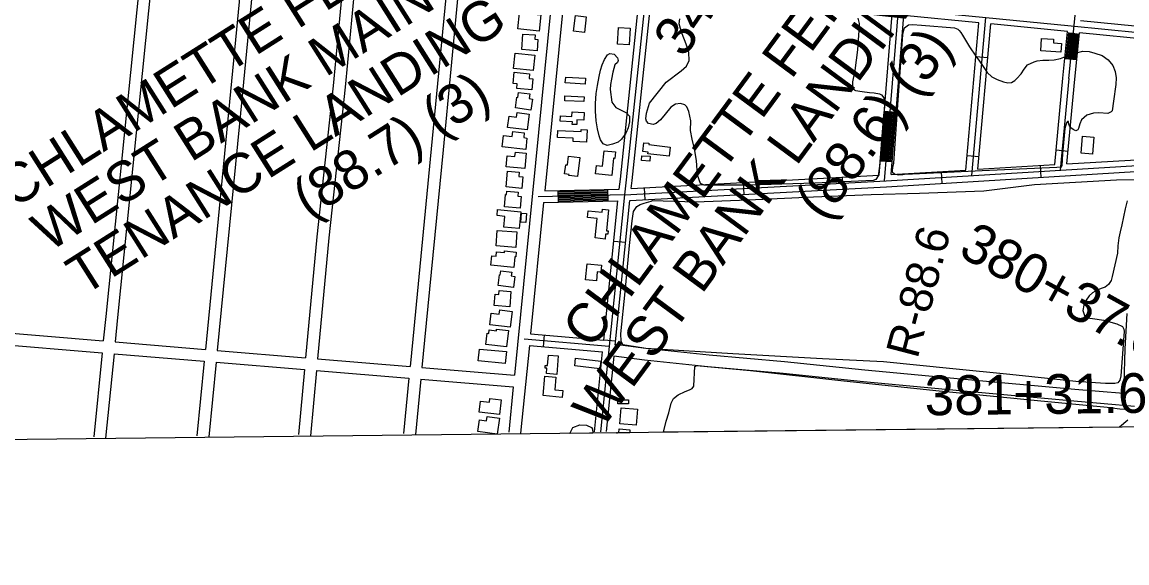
# Model space of a CAD drawing. Extents: x 3677843 to 3715951, y 511991 to 537744.
# Drawn here: x 3709144 to 3711929, y 517405 to 518769 of the extents above; entities that cross this region are included whole.
import ezdxf

# ---------------------------------------------------------------- set-up
doc = ezdxf.new("R2010")
doc.units = 0
for name, color, linetype in [('V-BLDG-OTLN', 7, 'Continuous'), ('V-CHAN-NAID', 7, 'Continuous'), ('V-GRID-FRAM', 7, 'Continuous'), ('V-RIVR-RANG-IDEN', 7, 'Continuous'), ('V-ROAD-CNTR', 7, 'Continuous'), ('V-SITE-VEGE', 7, 'Continuous'), ('V-SURV-IDEN', 7, 'Continuous')]:
    doc.layers.add(name, color=color, linetype=linetype)

msp = doc.modelspace()

# ---------------------------------------------------------------- linework, layer by layer
at = {"layer": 'V-BLDG-OTLN'}
for p, q in [((3710648.2, 517733.3), (3710649.2, 517743.7)), ((3710649.2, 517743.7), (3710676.3, 517741.2)), ((3710676.3, 517741.2), (3710675.6, 517733.6)), ((3710642.4, 517733.5), (3710644.8, 517733.3)), ((3710642.4, 517733.3), (3710642.4, 517733.5)), ((3710644.8, 517733.3), (3710642.4, 517733.3)), ((3710675.6, 517733.6), (3710648.2, 517733.3))]:
    msp.add_line(p, q, dxfattribs=at)
for points in [[(3710447.6, 518746.4), (3710393.6, 518751.8), (3710397.7, 518792.3), (3710451.6, 518786.9)], [(3710534.3, 518746), (3710538.6, 518785.2), (3710565.9, 518782.2), (3710561.6, 518743)], [(3710644.7, 518713.4), (3710647, 518755.4), (3710676.6, 518753.8), (3710674.3, 518711.8)], [(3710403.3, 518699.5), (3710406, 518738.8), (3710437.3, 518736.6), (3710436.5, 518725.6), (3710444.3, 518725.1), (3710442.3, 518696.8)], [(3711713.5, 518727.5), (3711743.9, 518725.6), (3711743.3, 518716.6), (3711763.5, 518715.4), (3711762.1, 518693.5), (3711711.5, 518696.7)], [(3710432.3, 518647.2), (3710382.8, 518652.3), (3710386.7, 518690.9), (3710436.3, 518685.9)], [(3710431.2, 518625.8), (3710428.5, 518598), (3710390.7, 518601.7), (3710391.8, 518613), (3710381.7, 518613.9), (3710384.5, 518642.4), (3710423.3, 518638.6), (3710422.1, 518626.7)], [(3710563.1, 518612.4), (3710513.3, 518615.5), (3710514.2, 518630.4), (3710564, 518627.3)], [(3710426.6, 518547.3), (3710387.8, 518552.7), (3710391.5, 518579.4), (3710393.5, 518579.2), (3710395.2, 518591.7), (3710423.6, 518587.7), (3710422, 518576.1), (3710430.5, 518574.9)], [(3710560.1, 518568.9), (3710511.8, 518570.8), (3710512.3, 518582.7), (3710560.5, 518580.9)], [(3710422.3, 518537), (3710417.2, 518496.9), (3710367.8, 518503.1), (3710371.4, 518531.7), (3710390.4, 518529.3), (3710391.8, 518540.8)], [(3710501.2, 518532.4), (3710530.1, 518530.9), (3710530.7, 518543), (3710560.8, 518541.4), (3710559.8, 518521.4), (3710542.7, 518522.3), (3710542.1, 518510.5), (3710530.9, 518511.1), (3710531.2, 518517.8), (3710500.6, 518519.4)], [(3710413.4, 518447.7), (3710354.3, 518454.3), (3710357.5, 518483.3), (3710379.5, 518480.8), (3710380.9, 518492.8), (3710409.9, 518489.6), (3710408.5, 518477.6), (3710416.6, 518476.6)], [(3710494.2, 518495.6), (3710553.1, 518493), (3710553.4, 518498), (3710568, 518497.4), (3710566.6, 518466.5), (3710532.7, 518468.1), (3710533.1, 518476.7), (3710493.5, 518478.4)], [(3710721.7, 518440.8), (3710708.3, 518442.4), (3710710.8, 518464.8), (3710724, 518463.3), (3710723.7, 518460.2), (3710777.9, 518453.9), (3710775.2, 518430.7), (3710721.3, 518437)], [(3711813.3, 518438.2), (3711816.6, 518481.2), (3711845.6, 518478.9), (3711842.3, 518435.9)], [(3710411.1, 518400.1), (3710363.9, 518404.4), (3710366.4, 518432), (3710386.4, 518430.2), (3710387.4, 518441), (3710414.6, 518438.6)], [(3710635.1, 518425.6), (3710630.9, 518382.5), (3710589.7, 518386.5), (3710591.8, 518407.3), (3710607.2, 518405.8), (3710611, 518444.5), (3710639.9, 518441.6), (3710638.3, 518425.3)], [(3710549.7, 518427.7), (3710543.9, 518379.9), (3710522.4, 518382.5), (3710522.7, 518384.6), (3710511.5, 518386), (3710514.3, 518409.3), (3710518.9, 518408.7), (3710521.7, 518431.2)], [(3710726.1, 518418.7), (3710705.5, 518420.2), (3710706.4, 518432.1), (3710727, 518430.6)], [(3710364, 518353.2), (3710367.5, 518393.3), (3710397, 518390.7), (3710396.1, 518380), (3710406, 518379.1), (3710403.4, 518349.8)], [(3710399.1, 518299.8), (3710359.8, 518303.3), (3710362.6, 518334.3), (3710364.8, 518334.1), (3710365.6, 518342.4), (3710394.7, 518339.8), (3710393.9, 518330), (3710401.7, 518329.4)], [(3710358.3, 518252.1), (3710361.1, 518279.1), (3710341.3, 518281.1), (3710342.8, 518296.4), (3710401.2, 518290.6), (3710397, 518248.2)], [(3710588.2, 518224.6), (3710593.6, 518273.6), (3710569, 518276.4), (3710570.9, 518293.2), (3710606.1, 518289.3), (3710607, 518296.9), (3710622.5, 518295.2), (3710616.7, 518242.8), (3710621.5, 518242.3), (3710620.6, 518233.9), (3710614.9, 518234.5), (3710613.5, 518221.8)], [(3710415.8, 518286.7), (3710414.2, 518263.7), (3710401.1, 518264.6), (3710402.7, 518287.6)], [(3710391.3, 518239.9), (3710388.6, 518201), (3710339.2, 518204.4), (3710341.8, 518243.3)], [(3710360.1, 518191.8), (3710389.8, 518188.7), (3710388.6, 518176.8), (3710386.1, 518177.1), (3710383.3, 518149.8), (3710326, 518155.8), (3710328.5, 518180), (3710338.9, 518178.9), (3710340.1, 518190.1), (3710359.7, 518188.1)], [(3710564.3, 518119.4), (3710568.2, 518159.3), (3710604.1, 518155.8), (3710602.5, 518138.7), (3710593.7, 518139.6), (3710591.5, 518116.7)], [(3710382.9, 518099.9), (3710344, 518104.6), (3710347.3, 518131.6), (3710349.4, 518131.4), (3710350.7, 518141.9), (3710378.3, 518138.6), (3710377.1, 518128.9), (3710386.2, 518127.8)], [(3710376.2, 518089.6), (3710373.1, 518051.1), (3710333.8, 518054.2), (3710336.1, 518082.6), (3710345.8, 518081.8), (3710346.7, 518091.9)], [(3710379.1, 518039.6), (3710374, 517999.6), (3710323.1, 518006), (3710326.8, 518035), (3710346.6, 518032.5), (3710348, 518043.5)], [(3710370.1, 517991.2), (3710365.4, 517950.4), (3710313.4, 517956.3), (3710316.6, 517984.4), (3710320.5, 517984), (3710321.5, 517992.9), (3710339.8, 517990.8), (3710340.2, 517994.6)], [(3710361.9, 517907.9), (3710293.7, 517914.5), (3710296.6, 517944.5), (3710364.8, 517938)], [(3710495.6, 517927.4), (3710491.7, 517880.4), (3710465.9, 517882.5), (3710467, 517896.2), (3710462.3, 517896.5), (3710462.9, 517903.4), (3710468.4, 517903), (3710470.6, 517929.5)], [(3710539.1, 517921.2), (3710602.4, 517913.9), (3710600.2, 517894.9), (3710536.9, 517902.4)], [(3710505.7, 517822.7), (3710457.1, 517827.3), (3710461.7, 517876.2), (3710489.8, 517873.5), (3710486.8, 517842), (3710507.4, 517840.1)], [(3710347.8, 517779.9), (3710296.4, 517785.7), (3710299.5, 517813.2), (3710321.9, 517810.6), (3710323, 517819.7), (3710352, 517816.4)], [(3710672.6, 517806.1), (3710645.3, 517806), (3710645.3, 517816.7), (3710672.6, 517816.7)], [(3710695.6, 517793.1), (3710692.1, 517752.4), (3710650.5, 517755.9), (3710653.9, 517796.6)], [(3710314.6, 517763.6), (3710316.2, 517774.7), (3710347.3, 517770.3), (3710341.7, 517730), (3710292.5, 517736.9), (3710296.6, 517766.1)]]:
    msp.add_lwpolyline(points, close=True, dxfattribs=at)
at = {"layer": 'V-GRID-FRAM'}
msp.add_lwpolyline([(3681899.6, 535587.1), (3713561.2, 535950.9), (3713778.1, 517769.3), (3682100.6, 517405.3), (3681899.6, 535587.1)], dxfattribs=at)
at = {"layer": 'V-ROAD-CNTR'}
for p, q in [((3711548.3, 518682), (3711578.2, 518679.3)), ((3711772.4, 518677.6), (3711802.3, 518674.6)), ((3711317, 518544.1), (3711346.9, 518541.7)), ((3711750.4, 518446.6), (3711780.3, 518443.8)), ((3711306.9, 518419.5), (3711336.8, 518417.1)), ((3711526.2, 518432.9), (3711556.1, 518430.3)), ((3711710.1, 518407.4), (3711711.9, 518377.4)), ((3711460.5, 518392.2), (3711462.3, 518362.3)), ((3710711.8, 518351), (3710713.4, 518321)), ((3710961.4, 518364.4), (3710963, 518334.5)), ((3711211, 518377.8), (3711212.6, 518347.9)), ((3710494.5, 518344.6), (3710495.2, 518314.6)), ((3710619.5, 518347.4), (3710620.2, 518317.4)), ((3710635.7, 518216.9), (3710665.5, 518213.9)), ((3710460.3, 517980.2), (3710457.8, 517950.3)), ((3710610.3, 517968.2), (3710640.1, 517965.2))]:
    msp.add_line(p, q, dxfattribs=at)
for points in [[(3709591, 520166.5), (3709579.2, 520155.1), (3709569.3, 520146.5), (3709564.1, 520124.2), (3709550.8, 519988.8), (3709519.5, 519685.2), (3709464.3, 519108.4), (3709355, 518026.7), (3709348.9, 517965.1)], [(3709611.8, 520144.8), (3709599.4, 520133), (3709596.3, 520130.3), (3709593.7, 520119.3), (3709580.7, 519985.8), (3709549.4, 519682.2), (3709494.2, 519105.5), (3709384.9, 518023.7), (3709378.8, 517962.6)], [(3709815.9, 519913.7), (3709805.8, 519901.7), (3709798.6, 519881.8), (3709792.1, 519807.5), (3709778.3, 519680.9), (3709758.6, 519517.4), (3709711.5, 519029.5), (3709661.9, 518516), (3709606.1, 517943.7)], [(3709838.8, 519894.4), (3709832.2, 519886.5), (3709828.1, 519875.3), (3709822, 519804.6), (3709808.1, 519677.4), (3709788.4, 519514.1), (3709741.4, 519026.6), (3709691.8, 518513.1), (3709636, 517941.2)], [(3710049.7, 519807), (3710043.6, 519774.6), (3710040, 519732.6), (3710010.3, 519431.1), (3709969.6, 519044.2), (3709928.4, 518608.3), (3709887.2, 518227.9), (3709858.9, 517922.7)], [(3710079.1, 519801.5), (3710073.3, 519770.5), (3710069.9, 519729.9), (3710040.2, 519428.1), (3709999.5, 519041.2), (3709958.3, 518605.3), (3709917.1, 518224.9), (3709888.8, 517920.2)], [(3710559.6, 519605.2), (3710526.5, 519306.5), (3710476.3, 518796.3), (3710385.1, 517878.9)], [(3710780.7, 519514.9), (3710749.4, 519207.7), (3710718.5, 518864.2), (3710667, 518371.2), (3710662.6, 518333.3), (3710444.9, 518328.5)], [(3710255.7, 519247.3), (3710241, 519114.9), (3710214.3, 518857.6), (3710175.4, 518449.8), (3710128.7, 517969.6), (3710122.1, 517900.8)], [(3710285.6, 519244), (3710270.9, 519111.7), (3710244.1, 518854.6), (3710205.3, 518446.9), (3710158.6, 517966.7), (3710152, 517898.3)], [(3711317.8, 518368.5), (3711353.6, 518810.1), (3711405.2, 519248.8)], [(3711782.5, 518626.4), (3711825.6, 519062.9)], [(3710500.7, 518890.8), (3710885.2, 518848.7), (3711788, 518759.3), (3712212.4, 518717.4), (3712245.5, 518714), (3712250.1, 518713.7)], [(3710514.1, 518874.3), (3710506.1, 518793.4), (3710461.5, 518343.9)], [(3710461.5, 518343.9), (3710649.2, 518348), (3710652.1, 518372.9), (3710702.3, 518853.7)], [(3710679.6, 518349.3), (3710681.9, 518369.6), (3710732.1, 518850.4)], [(3711303.9, 518382.8), (3711336.9, 518788.9)], [(3711334.2, 518384.6), (3711366.7, 518786)], [(3711555.9, 518767.2), (3711366.7, 518786)], [(3711572.1, 518780.8), (3711536.7, 518381.8)], [(3711999.5, 518753.5), (3711811.9, 518772)], [(3710662.6, 518333.3), (3711322.3, 518368.8), (3712215.5, 518423), (3712444.3, 518435.9), (3712472.8, 518751.6)], [(3711522.9, 518396), (3711555.9, 518767.2)], [(3711553.2, 518397.8), (3711585.7, 518764.3)], [(3711779.1, 518745.1), (3711585.7, 518764.3)], [(3711767.5, 518627.8), (3711779.1, 518745.1)], [(3711775.4, 518677.3), (3711781.9, 518742.6)], [(3711778.4, 518677), (3711784.9, 518742.2)], [(3711781.4, 518676.7), (3711787.8, 518741.9)], [(3711784.4, 518676.4), (3711790.8, 518741.5)], [(3711787.4, 518676.1), (3711793.8, 518741.1)], [(3711790.4, 518675.8), (3711796.8, 518740.8)], [(3711793.3, 518675.5), (3711799.8, 518740.4)], [(3711796.3, 518675.2), (3711802.7, 518740.1)], [(3711797.4, 518624.9), (3711809, 518742.2)], [(3711996.6, 518723.6), (3711809, 518742.2)], [(3711799.3, 518674.9), (3711805.7, 518739.7)], [(3711746.9, 518409.6), (3711767.5, 518627.8)], [(3711782.5, 518626.4), (3711760.6, 518395.4)], [(3711777.2, 518411.4), (3711797.4, 518624.9)], [(3711309.9, 518419.3), (3711320, 518543.9)], [(3711312.9, 518419.1), (3711323, 518543.7)], [(3711315.9, 518418.8), (3711326, 518543.4)], [(3711318.9, 518418.6), (3711329, 518543.2)], [(3711321.9, 518418.3), (3711332, 518542.9)], [(3711324.9, 518418.1), (3711335, 518542.7)], [(3711327.8, 518417.9), (3711337.9, 518542.4)], [(3711330.8, 518417.6), (3711340.9, 518542.2)], [(3711333.8, 518417.4), (3711343.9, 518542)], [(3711553.2, 518397.8), (3711746.9, 518409.6)], [(3711777.2, 518411.4), (3711967, 518422.9)], [(3710676.3, 518319), (3711323.1, 518353.8), (3711964.1, 518392.7)], [(3710679.6, 518349.3), (3711303.9, 518382.8)], [(3711334.2, 518384.6), (3711522.9, 518396)], [(3710494.6, 518341.6), (3710619.6, 518344.4)], [(3710494.7, 518338.6), (3710619.6, 518341.4)], [(3710494.7, 518335.6), (3710619.7, 518338.4)], [(3710494.8, 518332.6), (3710619.8, 518335.4)], [(3710494.9, 518329.6), (3710619.8, 518332.4)], [(3710494.9, 518326.6), (3710619.9, 518329.4)], [(3710495, 518323.6), (3710620, 518326.4)], [(3710495.1, 518320.6), (3710620, 518323.4)], [(3710662.6, 518333.3), (3710601.6, 517736.1)], [(3710458.5, 518313.8), (3710425.7, 517983.2)], [(3710458.5, 518313.8), (3710646, 518317.9)], [(3710495.1, 518317.6), (3710620.1, 518320.4)], [(3710610.2, 517967.3), (3710646, 518317.9)], [(3710639, 517954.6), (3710676.3, 518319)], [(3711928.6, 518033.9), (3711923.1, 517944.9), (3711921, 517856), (3711919.8, 517832.5)], [(3709057.2, 517989.4), (3709348.9, 517965.1)], [(3709378.8, 517962.6), (3709606.1, 517943.7)], [(3710623.6, 517951), (3710409.2, 517969.5)], [(3710425.7, 517983.2), (3710610.2, 517967.3)], [(3709063.6, 517958.8), (3709346, 517935.3)], [(3709346, 517935.3), (3709324.9, 517723.1)], [(3709375.9, 517932.8), (3709354.7, 517720.1)], [(3709375.9, 517932.8), (3709603.2, 517913.9)], [(3709636, 517941.2), (3709858.9, 517922.7)], [(3710422.7, 517953.3), (3710400.7, 517732.1)], [(3710422.7, 517953.3), (3710607.1, 517937.4)], [(3710586.5, 517735.9), (3710607.1, 517937.4)], [(3711919.8, 517832.5), (3711797.3, 517842.8), (3711510.1, 517868.9), (3711268.1, 517891.5), (3711065.3, 517912.4), (3710875.6, 517929.2), (3710716.5, 517946), (3710639.7, 517956.3)], [(3709603.2, 517913.9), (3709584.9, 517726)], [(3709633.1, 517911.4), (3709614.8, 517723.1)], [(3709633.1, 517911.4), (3709856.1, 517892.8)], [(3709888.8, 517920.2), (3710122.1, 517900.8)], [(3710616.7, 517736.3), (3710636.1, 517926.5)], [(3711948.2, 517800), (3711794.7, 517812.9), (3711507.4, 517839), (3711265.2, 517861.6), (3711062.4, 517882.5), (3710872.7, 517899.3), (3710712.9, 517916.2), (3710635.7, 517926.6)], [(3709856.1, 517892.8), (3709840.9, 517728.9)], [(3709886, 517890.3), (3709870.8, 517726.1)], [(3709886, 517890.3), (3710119.2, 517870.9)], [(3710152, 517898.3), (3710385.1, 517878.9)], [(3710119.2, 517870.9), (3710105.8, 517732)], [(3710149.1, 517868.4), (3710135.7, 517729.1)], [(3710149.1, 517868.4), (3710382.2, 517849)], [(3710382.2, 517849), (3710370.9, 517735.1)]]:
    msp.add_lwpolyline(points, dxfattribs=at)
at = {"layer": 'V-SITE-VEGE'}
for p, q in [((3710837.2, 517851.8), (3710839.5, 517900.6)), ((3710839.5, 517900.6), (3710843.6, 517903)), ((3710843.6, 517903), (3710979.8, 517890.2)), ((3710979.8, 517890.2), (3711215.4, 517864)), ((3710833.1, 517845.3), (3710837.2, 517851.2)), ((3710837.2, 517851.2), (3710837.2, 517851.8)), ((3711215.4, 517864), (3711455.7, 517839.6)), ((3710786.1, 517820.2), (3710798, 517829.1)), ((3710798, 517829.1), (3710815.2, 517837.5)), ((3710815.2, 517837.5), (3710826.5, 517841.7)), ((3710826.5, 517841.7), (3710833.1, 517845.3)), ((3711455.7, 517839.6), (3711703.7, 517815.2)), ((3710774.3, 517783.9), (3710780.2, 517808.3)), ((3710780.2, 517808.3), (3710786.1, 517820.2)), ((3711703.7, 517815.2), (3711879.2, 517797.8)), ((3711879.2, 517797.8), (3711910.7, 517793.7)), ((3711910.7, 517793.7), (3711923.2, 517792.6)), ((3710767.8, 517763), (3710774.3, 517783.9)), ((3711923.2, 517792.6), (3711932.1, 517789.6)), ((3710524.8, 517731.9), (3710532.4, 517746.4)), ((3710532.4, 517746.4), (3710549.6, 517753.6)), ((3710549.6, 517753.6), (3710566.9, 517752.5)), ((3710566.9, 517752.5), (3710579.4, 517746.5)), ((3710579.4, 517746.5), (3710581.8, 517742.4)), ((3710581.8, 517742.4), (3710582.5, 517732.6)), ((3710760.7, 517734.6), (3710767.8, 517763)), ((3711910.4, 517747.8), (3710760.7, 517734.6)), ((3711931, 517765.2), (3711910.4, 517747.8)), ((3710582.5, 517732.6), (3710524.8, 517731.9))]:
    msp.add_line(p, q, dxfattribs=at)
for points in [[(3711250.6, 518778.6), (3711253.6, 518765.5), (3711253.1, 518747.6), (3711249.6, 518698.9), (3711242.6, 518647.1), (3711236.7, 518618), (3711236.7, 518609.6), (3711237.3, 518603.7), (3711241.5, 518598.4), (3711244.5, 518596.6), (3711261.1, 518593.6), (3711279.6, 518591.3), (3711291.5, 518590.7), (3711305.2, 518588.4), (3711310.5, 518585.4), (3711315.9, 518577.7), (3711318.9, 518561.1), (3711315.4, 518534.3), (3711305, 518405.8), (3711301.5, 518381.4), (3711295.6, 518371.9), (3711289, 518369.5), (3711142.2, 518362.6), (3710976.3, 518357.5), (3710863.3, 518357.8), (3710854.4, 518361.9), (3710846.6, 518383.3), (3710844.1, 518420.2), (3710838.7, 518449.3), (3710832.7, 518473.7), (3710829.1, 518495.7), (3710829.6, 518520.1), (3710824.2, 518543.2), (3710819.4, 518555.1), (3710814.6, 518560.5), (3710803.9, 518564), (3710790.8, 518562.2), (3710779.6, 518554.4), (3710765.3, 518537.2), (3710752.9, 518522.3), (3710742.2, 518513.3), (3710734.5, 518510.9), (3710723.2, 518513.3), (3710717.8, 518519.2), (3710716, 518525.1), (3710717.8, 518539.4), (3710725.4, 518564.4), (3710767.5, 518617.4), (3710804.9, 518646.1), (3710818.6, 518658), (3710825.1, 518672.3), (3710825, 518691.9), (3710817.8, 518713.3), (3710807.7, 518739.4), (3710803.5, 518752.5), (3710800.5, 518765), (3710801.6, 518777.5)], [(3711929.6, 518318.1), (3711924.3, 518297.9), (3711915.5, 518258), (3711911.4, 518240.2), (3711908.4, 518225.3), (3711906.1, 518205.1), (3711905, 518186.1), (3711891.4, 518127.7), (3711889.1, 518117), (3711882.5, 518107.5), (3711874.2, 518100.9), (3711863.5, 518097.3), (3711854, 518093.2), (3711841.6, 518086), (3711833.8, 518078.8), (3711825.6, 518067.5), (3711820.2, 518055.6), (3711817.9, 518041.9), (3711822.1, 518029.5), (3711828.6, 518023.5), (3711842.3, 518021.8), (3711870.9, 518017.1), (3711903, 518008.2), (3711917.3, 518001.1), (3711920.9, 517994.6), (3711922.1, 517988.7), (3711913.4, 517877.4), (3711911.1, 517866.1), (3711905.7, 517859.6), (3711898, 517857.8), (3711874.8, 517857.7), (3711799.9, 517862.9), (3711633.9, 517880.3), (3711490, 517894.3), (3711315.1, 517912.3), (3711161.1, 517920.2), (3710935.1, 517932.8), (3710716.2, 517945.9), (3710669.2, 517953.6), (3710658.5, 517955.3), (3710654.3, 517964.2), (3710653.1, 517982.7), (3710664.1, 518089.1), (3710675.1, 518205.7), (3710682.1, 518268.2), (3710685, 518291.4), (3710693.9, 518303.9), (3710701.7, 518308.7), (3710712.4, 518312.8), (3710729.6, 518317.6), (3710733.2, 518318.8), (3710841.4, 518315.5), (3710974, 518321.2), (3711138.7, 518328.1), (3711283.8, 518334.4), (3711405.7, 518337.7), (3711568, 518343.4), (3711695.8, 518359.8), (3711902.1, 518371.6), (3711948.5, 518372.3)]]:
    msp.add_lwpolyline(points, dxfattribs=at)
for points in [[(3711493.9, 518754.3), (3711498.7, 518753.1), (3711502.3, 518751.3), (3711505.8, 518747.8), (3711510, 518743), (3711514.2, 518735.9), (3711532.1, 518706.8), (3711548.2, 518683.1), (3711553, 518676.5), (3711563.1, 518661.7), (3711576.3, 518641.5), (3711588.2, 518630.8), (3711601.3, 518624.3), (3711617.9, 518618.4), (3711628.7, 518615.5), (3711637.6, 518616.7), (3711646.5, 518621.5), (3711651.2, 518626.8), (3711662.5, 518638.7), (3711669.6, 518650.1), (3711678.5, 518660.8), (3711695.1, 518669.1), (3711702.3, 518671.5), (3711717.1, 518672.8), (3711732, 518672.8), (3711745.7, 518674), (3711761.7, 518677.6), (3711777.8, 518683.6), (3711795, 518690.2), (3711817.6, 518695.6), (3711833.6, 518695), (3711847.9, 518690.9), (3711866.4, 518684.4), (3711881.2, 518673.8), (3711893.2, 518659.5), (3711899.2, 518644.7), (3711901.6, 518628.6), (3711900.4, 518611.4), (3711895.2, 518569.7), (3711891.7, 518545.3), (3711888.7, 518542.3), (3711880.4, 518538.8), (3711857.8, 518540.5), (3711844.7, 518539.3), (3711827.5, 518533.9), (3711814.4, 518522.5), (3711809.7, 518512.4), (3711806.7, 518500.5), (3711805, 518497), (3711800.2, 518495.2), (3711793.1, 518498.1), (3711787.7, 518502.3), (3711783.5, 518509.4), (3711781.1, 518515.3), (3711781.7, 518516.5), (3711781.7, 518518.3), (3711778.7, 518518.3), (3711776.4, 518514.7), (3711772.2, 518500.4), (3711766.5, 518436.8), (3711764.7, 518407.7), (3711762.4, 518403.5), (3711752.3, 518402.3), (3711563.8, 518394.1), (3711388.4, 518385.9), (3711380.4, 518385.3), (3711368.3, 518384.5), (3711364.2, 518383.7), (3711353.7, 518383.3), (3711345.8, 518384.6), (3711342, 518386), (3711338.9, 518389.2), (3711337.9, 518391.9), (3711339, 518403.6), (3711341, 518413), (3711351.7, 518560.1), (3711363.7, 518737.3), (3711368.5, 518754.6), (3711378, 518761.7), (3711388.7, 518763), (3711410.7, 518761.2)], [(3710638.2, 518661), (3710633, 518642.4), (3710630, 518625.3), (3710626.9, 518611.3), (3710626.4, 518599.4), (3710630.6, 518567.4), (3710640.5, 518553.4), (3710654, 518547.3), (3710667.9, 518540.6), (3710674.7, 518531.8), (3710674.7, 518517.3), (3710671.7, 518502.3), (3710665.5, 518488.8), (3710654.7, 518473.8), (3710646.4, 518466), (3710632.4, 518460.8), (3710618.5, 518458.2), (3710608.7, 518461.8), (3710601.9, 518472.1), (3710598.3, 518482.5), (3710594.6, 518499.5), (3710590.9, 518520.2), (3710589.3, 518544), (3710589.3, 518563.7), (3710590.8, 518589), (3710594.3, 518609.2), (3710598.9, 518632), (3710602, 518648), (3710606.1, 518661.5), (3710612.3, 518674.4), (3710620, 518686.3), (3710625.7, 518689.4), (3710636.6, 518687.9), (3710644.9, 518678.6), (3710646.9, 518671.9), (3710644.4, 518667.2)]]:
    msp.add_lwpolyline(points, close=True, dxfattribs=at)

# ---------------------------------------------------------------- texts
at = {"layer": 'V-CHAN-NAID'}
for s, rotation, p in [('CHLAMETTE FERRY', 32.3261, (3709123, 518297.2)), ('CHLAMETTE FERRY', 53.5655, (3710579.8, 517940.8)), ('WEST BANK LANDING', 53.5655, (3710605.6, 517740.1)), ('WEST BANK MAIN-', 32.3261, (3709211.9, 518187.8)), ('TENANCE LANDING', 32.3261, (3709299.1, 518077.3)), ('(88.6) (3)', 53.5655, (3711166.4, 518264)), ('(88.7) (3)', 32.3261, (3709867.5, 518271.3))]:
    msp.add_text(s, height=100, rotation=rotation, dxfattribs=at).set_placement(p)
at = {"layer": 'V-RIVR-RANG-IDEN'}
msp.add_text('R-88.6', height=83, rotation=75.3317, dxfattribs=at).set_placement((3711400.8, 517917.9))
at = {"layer": 'V-SURV-IDEN'}
for s, rotation, p in [('343+28.1', 56.2961, (3710812.6, 518676)), ('380+37.0', 331.0466, (3711500.2, 518182)), ('381+31.6', 0.6911, (3711419.5, 517777.3))]:
    msp.add_text(s, height=100, rotation=rotation, dxfattribs=at).set_placement(p)

doc.saveas('drawing.dxf')
